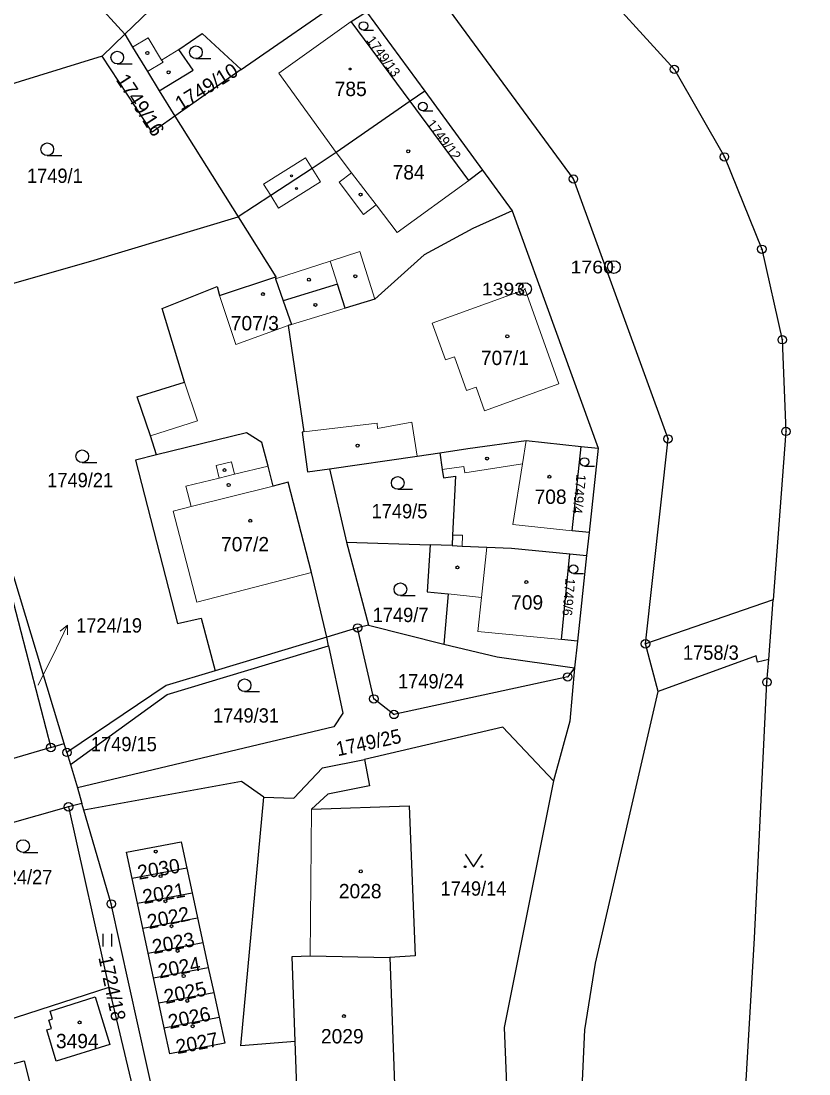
# Model space of a CAD drawing. Extents: x -679733 to -673243, y -1075091 to -1066557.
# Drawn here: x -676610.5 to -676517.2, y -1072173.4 to -1072048.7 of the extents above; entities that cross this region are included whole.
import ezdxf
from ezdxf.enums import TextEntityAlignment as Align

# ---------------------------------------------------------------- set-up
doc = ezdxf.new("R2010")
doc.units = 0
doc.header["$LTSCALE"] = 0.68
for name, color, linetype, lineweight in [('1', 7, 'Continuous', 25), ('3', 7, 'Continuous', 25), ('4', 7, 'Continuous', 13), ('5', 7, 'Continuous', 25), ('7', 7, 'Continuous', 13), ('8', 7, 'Continuous', 25)]:
    doc.layers.add(name, color=color, linetype=linetype, lineweight=lineweight)
doc.layers.add('2', color=7, linetype='Continuous')

msp = doc.modelspace()

# ---------------------------------------------------------------- linework, layer by layer
at = {"layer": '1'}
for p, q in [((-676598.25, -1072050.28), (-676600.93, -1072052.86)), ((-676600.93, -1072052.86), (-676627.53, -1072061.09)), ((-676594.16, -1072056.99), (-676592.33, -1072060)), ((-676562.71, -1072057.02), (-676564.44, -1072058.21)), ((-676584.82, -1072071.93), (-676580.38, -1072079)), ((-676571.98, -1072110.46), (-676562.09, -1072110.75)), ((-676559.49, -1072110.86), (-676562.09, -1072110.75)), ((-676545.55, -1072111.84), (-676543.56, -1072112.03)), ((-676521.47, -1072117.29), (-676536.59, -1072122.5)), ((-676522, -1072124.37), (-676521.47, -1072117.29)), ((-676569.4, -1072120.29), (-676560.46, -1072122.55)), ((-676574.34, -1072121.72), (-676587.54, -1072125.71)), ((-676605.09, -1072135.36), (-676605.41, -1072134.3)), ((-676604.68, -1072136.77), (-676603.86, -1072139.57)), ((-676603.86, -1072139.57), (-676603.33, -1072141.39)), ((-676590.9, -1072149.06), (-676597.39, -1072150.28)), ((-676596.76, -1072153.23), (-676590.26, -1072152)), ((-676596.12, -1072156.17), (-676589.63, -1072154.94)), ((-676595.48, -1072159.12), (-676588.99, -1072157.89)), ((-676594.85, -1072162.06), (-676588.36, -1072160.82)), ((-676594.21, -1072165.02), (-676587.72, -1072163.78)), ((-676593.58, -1072167.98), (-676587.08, -1072166.73))]:
    msp.add_line(p, q, dxfattribs=at)
for points in [[(-676536.59, -1072122.5), (-676533.92, -1072098.22), (-676545.12, -1072067.43), (-676565.16, -1072040.09), (-676600.33, -1072005.09), (-676616.66, -1071979.22), (-676622.81, -1071969.28), (-676636.28, -1071948.34), (-676643.38, -1071915.55), (-676643.27, -1071912.66), (-676641.57, -1071878.93), (-676640.51, -1071869.39), (-676644.08, -1071858.21), (-676648.12, -1071848.64), (-676652.14, -1071843.11), (-676662.12, -1071830.1), (-676667.77, -1071822.29), (-676671.63, -1071816.16), (-676675.84, -1071808.46), (-676684.53, -1071784.41), (-676687.42, -1071776.51), (-676692.78, -1071762.77), (-676693.21, -1071759.8)], [(-676621.07, -1071987.4), (-676612.71, -1072001.45), (-676613.1, -1072001.69), (-676601.93, -1072013.64), (-676599.8, -1072015.8), (-676592.72, -1072022.97), (-676590.64, -1072025.11), (-676581.66, -1072034.34), (-676574.45, -1072042.12), (-676571.33, -1072045.34), (-676569.62, -1072047.62), (-676562.71, -1072057.02)], [(-676553.76, -1072031.84), (-676533.17, -1072054.44), (-676527.24, -1072064.82), (-676522.81, -1072075.75), (-676520.39, -1072086.47), (-676519.96, -1072097.33), (-676521.47, -1072117.29)], [(-676583.38, -1072036), (-676588.63, -1072041.05), (-676592.06, -1072044.34), (-676593.41, -1072045.63), (-676598.25, -1072050.28)], [(-676598.25, -1072050.28), (-676602.01, -1072046.12), (-676604.94, -1072042.87), (-676607.7, -1072039.81), (-676608.96, -1072038.42)], [(-676594.16, -1072056.99), (-676590.16, -1072054.55), (-676591.83, -1072052.1), (-676589.07, -1072050.2), (-676584.45, -1072054.47), (-676571.33, -1072045.34)], [(-676564.44, -1072058.21), (-676571.43, -1072048.77), (-676569.62, -1072047.62)], [(-676598.25, -1072050.28), (-676597.32, -1072051.81), (-676595.55, -1072054.71), (-676594.16, -1072056.99)], [(-676592.33, -1072060), (-676595, -1072061.87), (-676600.93, -1072052.86)], [(-676584.45, -1072054.47), (-676592.33, -1072060), (-676584.82, -1072071.93)], [(-676562.71, -1072057.02), (-676555.88, -1072066.4), (-676552.37, -1072071.2), (-676542.21, -1072099.31), (-676543.27, -1072109.32), (-676543.56, -1072112.03), (-676544.64, -1072122.16), (-676544.98, -1072125.33)], [(-676564.44, -1072058.21), (-676573.21, -1072064.31), (-676576.05, -1072066.17), (-676580.97, -1072069.4), (-676584.82, -1072071.93)], [(-676555.88, -1072066.4), (-676557.49, -1072067.59), (-676564.44, -1072058.21)], [(-676619.88, -1072082.19), (-676602.27, -1072077.16), (-676584.82, -1072071.93)], [(-676552.37, -1072071.2), (-676557.02, -1072073.3), (-676562.79, -1072076.4), (-676568.62, -1072081.66), (-676572.15, -1072082.73), (-676573.06, -1072079.9), (-676579.5, -1072081.87)], [(-676594.51, -1072100.12), (-676595.19, -1072097.87), (-676596.79, -1072093.24), (-676591.16, -1072091.48), (-676593.83, -1072082.77), (-676587.32, -1072080.15), (-676587.05, -1072081.24), (-676580.38, -1072079)], [(-676580.38, -1072079), (-676580.41, -1072079.26), (-676579.5, -1072081.87)], [(-676579.5, -1072081.87), (-676578.52, -1072084.67), (-676578.9, -1072084.79), (-676577.03, -1072097.37), (-676577.24, -1072097.44), (-676576.6, -1072102.13), (-676574.01, -1072101.78)], [(-676574.34, -1072121.72), (-676576.12, -1072114.04), (-676578.91, -1072103.36), (-676580.68, -1072103.8), (-676581.28, -1072101.44), (-676582.01, -1072098.63), (-676583.85, -1072097.51), (-676594.51, -1072100.12), (-676596.98, -1072100.73), (-676592.02, -1072120.1)], [(-676560.94, -1072099.88), (-676557.61, -1072099.37), (-676550.73, -1072098.39), (-676544.2, -1072099.1), (-676542.21, -1072099.31)], [(-676543.27, -1072109.32), (-676545.27, -1072109.11), (-676544.2, -1072099.1)], [(-676574.01, -1072101.78), (-676563.61, -1072100.27), (-676560.94, -1072099.88)], [(-676560.94, -1072099.88), (-676560.66, -1072101.86), (-676560.51, -1072102.85), (-676559.1, -1072102.64), (-676559.43, -1072109.61), (-676559.49, -1072110.86)], [(-676574.01, -1072101.78), (-676571.98, -1072110.46), (-676569.4, -1072120.29)], [(-676562.09, -1072110.75), (-676562.45, -1072116.32), (-676559.97, -1072116.58), (-676560.46, -1072122.55)], [(-676559.49, -1072110.86), (-676558.29, -1072110.92), (-676555.39, -1072111.04), (-676552.45, -1072111.17), (-676545.55, -1072111.84)], [(-676544.64, -1072122.16), (-676546.55, -1072121.99), (-676545.55, -1072111.84)], [(-676592.02, -1072120.1), (-676589.21, -1072119.47), (-676587.54, -1072125.71)], [(-676569.4, -1072120.29), (-676570.67, -1072120.61), (-676574.34, -1072121.72)], [(-676544.98, -1072125.33), (-676545.8, -1072126.42), (-676566.37, -1072130.86), (-676568.75, -1072129.02), (-676570.67, -1072120.61)], [(-676604.68, -1072136.77), (-676593.22, -1072128.5), (-676574.13, -1072122.74), (-676574.34, -1072121.72)], [(-676574.13, -1072122.74), (-676572.44, -1072130.71), (-676573.51, -1072132.34), (-676603.86, -1072139.57)], [(-676560.46, -1072122.55), (-676554.16, -1072124.03), (-676544.98, -1072125.33)], [(-676478.96, -1072345.25), (-676486.76, -1072334.9), (-676494.15, -1072325.32), (-676502.31, -1072314.41), (-676514.96, -1072297.26), (-676522.29, -1072287.64), (-676529.49, -1072277.98), (-676533.98, -1072271.49), (-676535.89, -1072267.87), (-676539.19, -1072260.61), (-676540.03, -1072256.53), (-676540.61, -1072252.56), (-676541.33, -1072240.55), (-676542.21, -1072228.4), (-676543.04, -1072216.44), (-676543.58, -1072204.41), (-676544.01, -1072192.29), (-676544.34, -1072180.34), (-676543.76, -1072168.24), (-676542.51, -1072160.31), (-676535.08, -1072128.13), (-676536.59, -1072122.5)], [(-676522, -1072124.37), (-676523.33, -1072124.68), (-676523.48, -1072123.9), (-676535.08, -1072128.13)], [(-676459.56, -1072350.97), (-676462.01, -1072344.52), (-676467.19, -1072336.72), (-676484.08, -1072315.1), (-676500.58, -1072293.17), (-676511.67, -1072277.21), (-676520.52, -1072259.37), (-676526.16, -1072238.16), (-676527.35, -1072218.91), (-676525.48, -1072188.37), (-676523.69, -1072157.38), (-676522.2, -1072127.02), (-676522, -1072124.37)], [(-676587.54, -1072125.71), (-676593.33, -1072127.44), (-676605.09, -1072135.36), (-676604.68, -1072136.77)], [(-676544.98, -1072125.33), (-676545.54, -1072131.64), (-676547.48, -1072138.71)], [(-676547.48, -1072138.71), (-676553.48, -1072132.36), (-676569.88, -1072136.21)], [(-676607.01, -1072134.77), (-676629.87, -1072141.5), (-676634.73, -1072138.81)], [(-676581.79, -1072140.66), (-676578.22, -1072140.79), (-676574.82, -1072137.17), (-676569.88, -1072136.21)], [(-676569.88, -1072136.21), (-676569.26, -1072139.33), (-676574.2, -1072140.29), (-676576.14, -1072142.1), (-676564.56, -1072141.69), (-676563.86, -1072159.47), (-676566.87, -1072159.65)], [(-676581.79, -1072140.66), (-676584.42, -1072138.79), (-676603.1, -1072142.19)], [(-676547.48, -1072138.71), (-676553.33, -1072167.94), (-676552.85, -1072179.54), (-676554.08, -1072179.63), (-676553.05, -1072195.72)], [(-676578.07, -1072169.6), (-676584.51, -1072170.12), (-676581.79, -1072140.66)], [(-676604.91, -1072141.8), (-676628, -1072148.36), (-676630.15, -1072156.31)], [(-676593.46, -1072182.19), (-676599.85, -1072153.31), (-676603.1, -1072142.19), (-676603.33, -1072141.39), (-676604.91, -1072141.8), (-676600.13, -1072163.22), (-676595.53, -1072182.68)], [(-676597.39, -1072150.28), (-676598.06, -1072147.17), (-676591.57, -1072145.95), (-676590.9, -1072149.06)], [(-676590.9, -1072149.06), (-676590.26, -1072152), (-676589.63, -1072154.94), (-676588.99, -1072157.89)], [(-676587.08, -1072166.73), (-676586.41, -1072169.82), (-676592.91, -1072171.07), (-676593.58, -1072167.98), (-676594.21, -1072165.02), (-676594.85, -1072162.06), (-676595.48, -1072159.12), (-676596.12, -1072156.17), (-676596.76, -1072153.23), (-676597.39, -1072150.28)], [(-676588.99, -1072157.89), (-676588.36, -1072160.82), (-676587.72, -1072163.78), (-676587.08, -1072166.73)], [(-676578.07, -1072169.6), (-676578.43, -1072159.55), (-676576.28, -1072159.47), (-676566.87, -1072159.65)], [(-676566.87, -1072159.65), (-676566.24, -1072176.8), (-676577.79, -1072177.22), (-676578.07, -1072169.6)], [(-676600.13, -1072163.22), (-676626.28, -1072171.65), (-676621.19, -1072191.08), (-676595.53, -1072182.68)]]:
    msp.add_lwpolyline(points, dxfattribs=at)
for points in [[(-676612.35, -1072114.16), (-676607.01, -1072134.77), (-676605.41, -1072134.3), (-676617.93, -1072092.96), (-676618.37, -1072093.31)], [(-676607.09, -1072166.01), (-676601.74, -1072164.32), (-676600, -1072169.94), (-676606.37, -1072171.92), (-676607.47, -1072168.24), (-676606.92, -1072168.06), (-676607.24, -1072167.08), (-676606.79, -1072166.93)], [(-676618.25, -1072184.77), (-676620.81, -1072174.69), (-676610.17, -1072171.88), (-676607.61, -1072181.99)]]:
    msp.add_lwpolyline(points, close=True, dxfattribs=at)
at = {"layer": '3'}
for p, q in [((-676569.975, -1072049.8), (-676568.803, -1072049.8)), ((-676589.823, -1072053.16), (-676588.073, -1072053.16)), ((-676599.133, -1072053.79), (-676597.383, -1072053.79)), ((-676562.945, -1072059.34), (-676561.773, -1072059.34)), ((-676607.433, -1072064.66), (-676605.683, -1072064.66)), ((-676603.293, -1072101.03), (-676601.543, -1072101.03)), ((-676543.805, -1072101.45), (-676542.633, -1072101.45)), ((-676565.923, -1072104.19), (-676564.173, -1072104.19)), ((-676545.115, -1072114.15), (-676543.943, -1072114.15)), ((-676565.613, -1072116.78), (-676563.863, -1072116.78)), ((-676584.053, -1072128.15), (-676582.303, -1072128.15)), ((-676610.293, -1072147.2), (-676608.543, -1072147.2)), ((-676600.801, -1072158.36), (-676600.801, -1072156.86)), ((-676599.8, -1072158.36), (-676599.8, -1072156.86))]:
    msp.add_line(p, q, dxfattribs=at)
msp.add_lwpolyline([(-676557.95, -1072147.409), (-676556.95, -1072148.91), (-676555.95, -1072147.409)], dxfattribs=at)
for centre, radius in [((-676569.9752, -1072049.2974), 0.5025), ((-676589.8229, -1072052.4098), 0.75), ((-676599.1329, -1072053.0398), 0.75), ((-676562.9452, -1072058.8374), 0.5025), ((-676607.4329, -1072063.9098), 0.75), ((-676603.2929, -1072100.2798), 0.75), ((-676543.8052, -1072100.9474), 0.5025), ((-676565.9229, -1072103.4398), 0.75), ((-676545.1152, -1072113.6474), 0.5025), ((-676565.6129, -1072116.0298), 0.75), ((-676584.0529, -1072127.3998), 0.75), ((-676610.2929, -1072146.4498), 0.75), ((-676557.95, -1072148.9095), 0.1), ((-676555.95, -1072148.9095), 0.1)]:
    msp.add_circle(centre, radius, dxfattribs=at)
at = {"layer": '4'}
for p, q in [((-676580.02, -1072054.91), (-676571.43, -1072048.77)), ((-676595.48, -1072050.7), (-676597.32, -1072051.81)), ((-676593.88, -1072053.34), (-676595.48, -1072050.7)), ((-676593.88, -1072053.34), (-676591.83, -1072052.1)), ((-676593.72, -1072053.6), (-676593.88, -1072053.34)), ((-676595.55, -1072054.71), (-676593.72, -1072053.6)), ((-676573.21, -1072064.31), (-676580.02, -1072054.91)), ((-676571.4, -1072066.69), (-676573.21, -1072064.31)), ((-676581.83, -1072068.04), (-676576.84, -1072064.91)), ((-676576.84, -1072064.91), (-676576.05, -1072066.17)), ((-676576.05, -1072066.17), (-676575.06, -1072067.75)), ((-676571.4, -1072066.69), (-676572.87, -1072067.81)), ((-676575.06, -1072067.75), (-676580.04, -1072070.88)), ((-676572.87, -1072067.81), (-676569.96, -1072071.62)), ((-676557.49, -1072067.59), (-676566, -1072073.78)), ((-676569.96, -1072071.62), (-676568.49, -1072070.5)), ((-676573.94, -1072077.16), (-676570.4, -1072076.01)), ((-676570.4, -1072076.01), (-676568.62, -1072081.66)), ((-676580.41, -1072079.26), (-676573.94, -1072077.16)), ((-676573.06, -1072079.9), (-676573.94, -1072077.16)), ((-676550.85, -1072080.53), (-676561.84, -1072084.49)), ((-676546.84, -1072091.68), (-676550.85, -1072080.53)), ((-676587.05, -1072081.24), (-676585.1, -1072087.03)), ((-676578.52, -1072084.67), (-676572.15, -1072082.73)), ((-676561.84, -1072084.49), (-676560.26, -1072088.87)), ((-676585.1, -1072087.03), (-676578.9, -1072084.79)), ((-676560.26, -1072088.87), (-676559.22, -1072088.49)), ((-676559.22, -1072088.49), (-676557.78, -1072092.49)), ((-676589.63, -1072096.08), (-676591.16, -1072091.48)), ((-676555.65, -1072094.88), (-676546.84, -1072091.68)), ((-676557.78, -1072092.49), (-676556.65, -1072092.08)), ((-676556.65, -1072092.08), (-676555.65, -1072094.88)), ((-676595.19, -1072097.87), (-676589.63, -1072096.08)), ((-676577.03, -1072097.37), (-676568.38, -1072096.37)), ((-676568.38, -1072096.37), (-676568.31, -1072097)), ((-676568.31, -1072097), (-676564.26, -1072096.22)), ((-676563.61, -1072100.27), (-676564.26, -1072096.22)), ((-676551.16, -1072101.16), (-676550.73, -1072098.39)), ((-676587.44, -1072101.37), (-676585.6, -1072100.92)), ((-676587.07, -1072102.86), (-676587.44, -1072101.37)), ((-676585.6, -1072100.92), (-676585.24, -1072102.41)), ((-676581.28, -1072101.44), (-676585.24, -1072102.41)), ((-676560.66, -1072101.86), (-676558.09, -1072101.49)), ((-676558.09, -1072101.49), (-676557.98, -1072102.23)), ((-676557.98, -1072102.23), (-676551.16, -1072101.16)), ((-676552.28, -1072108.36), (-676551.16, -1072101.16)), ((-676591, -1072103.82), (-676587.07, -1072102.86)), ((-676585.24, -1072102.41), (-676587.07, -1072102.86)), ((-676590.4, -1072106.23), (-676591, -1072103.82)), ((-676590.4, -1072106.23), (-676580.68, -1072103.8)), ((-676592.51, -1072106.76), (-676590.4, -1072106.23)), ((-676592.51, -1072106.76), (-676589.73, -1072117.55)), ((-676545.27, -1072109.11), (-676552.28, -1072108.36)), ((-676559.43, -1072109.61), (-676558.24, -1072109.62)), ((-676558.24, -1072109.62), (-676558.29, -1072110.92)), ((-676556.01, -1072116.99), (-676555.39, -1072111.04)), ((-676589.73, -1072117.55), (-676576.12, -1072114.04)), ((-676556.01, -1072116.99), (-676559.97, -1072116.58)), ((-676556.43, -1072121.03), (-676556.01, -1072116.99)), ((-676556.43, -1072121.03), (-676546.55, -1072121.99)), ((-676576.14, -1072142.1), (-676576.28, -1072159.47))]:
    msp.add_line(p, q, dxfattribs=at)
for points in [[(-676566, -1072073.78), (-676568.49, -1072070.5), (-676571.4, -1072066.69)], [(-676580.04, -1072070.88), (-676580.97, -1072069.4), (-676581.83, -1072068.04)]]:
    msp.add_lwpolyline(points, dxfattribs=at)
at = {"layer": '5'}
for centre, radius in [((-676595.5768, -1072052.4992), 0.175), ((-676593.0568, -1072054.7892), 0.175), ((-676571.5446, -1072054.3994), 0.1172), ((-676564.6768, -1072064.1492), 0.175), ((-676578.5046, -1072067.0594), 0.1172), ((-676577.9046, -1072068.5494), 0.1172), ((-676570.3268, -1072069.2792), 0.175), ((-676576.4468, -1072079.3592), 0.175), ((-676570.9468, -1072078.9492), 0.175), ((-676581.8968, -1072081.0592), 0.175), ((-676575.6768, -1072082.3492), 0.175), ((-676552.9468, -1072086.0692), 0.175), ((-676570.6868, -1072099.0192), 0.175), ((-676555.3468, -1072100.5492), 0.175), ((-676586.4368, -1072101.9092), 0.175), ((-676547.9568, -1072102.6992), 0.175), ((-676585.9468, -1072103.6792), 0.175), ((-676583.3868, -1072107.9192), 0.175), ((-676558.8568, -1072113.4492), 0.175), ((-676550.6968, -1072115.1792), 0.175), ((-676594.5768, -1072147.0992), 0.175), ((-676570.3068, -1072149.4492), 0.175), ((-676594.0068, -1072150.0192), 0.175), ((-676593.4368, -1072152.9892), 0.175), ((-676592.7168, -1072155.9492), 0.175), ((-676591.9968, -1072158.8692), 0.175), ((-676591.2768, -1072161.8392), 0.175), ((-676590.8568, -1072164.7992), 0.175), ((-676572.2968, -1072166.5992), 0.175), ((-676603.6068, -1072167.3492), 0.175), ((-676590.2068, -1072167.7992), 0.175)]:
    msp.add_circle(centre, radius, dxfattribs=at)
at = {"layer": '7'}
msp.add_line((-676605.024, -1072120.303), (-676605.914, -1072120.983), dxfattribs=at)
msp.add_lwpolyline([(-676608.52, -1072127.4), (-676606.34, -1072123), (-676605.024, -1072120.303), (-676605.013, -1072121.422)], dxfattribs=at)
at = {"layer": '8'}
for centre, radius in [((-676533.17, -1072054.4399), 0.5), ((-676533.17, -1072054.4399), 0.0303), ((-676527.24, -1072064.8199), 0.5), ((-676527.24, -1072064.8199), 0.0303), ((-676545.12, -1072067.4299), 0.5), ((-676545.12, -1072067.4299), 0.0303), ((-676522.81, -1072075.7499), 0.5), ((-676522.81, -1072075.7499), 0.0303), ((-676540.33, -1072077.8598), 0.75), ((-676540.33, -1072077.8598), 0.03), ((-676550.84, -1072080.4698), 0.75), ((-676550.84, -1072080.4698), 0.03), ((-676520.39, -1072086.4699), 0.5), ((-676520.39, -1072086.4699), 0.0303), ((-676519.96, -1072097.3299), 0.5), ((-676533.92, -1072098.2199), 0.5), ((-676533.92, -1072098.2199), 0.0303), ((-676519.96, -1072097.3299), 0.0303), ((-676570.67, -1072120.6099), 0.5), ((-676570.67, -1072120.6099), 0.0303), ((-676536.59, -1072122.4999), 0.5), ((-676536.59, -1072122.4999), 0.0303), ((-676545.8, -1072126.4199), 0.5), ((-676545.8, -1072126.4199), 0.0303), ((-676522.2, -1072127.0199), 0.5), ((-676522.2, -1072127.0199), 0.0303), ((-676568.75, -1072129.0199), 0.5), ((-676568.75, -1072129.0199), 0.0303), ((-676566.37, -1072130.8599), 0.5), ((-676566.37, -1072130.8599), 0.0303), ((-676607.01, -1072134.7699), 0.5), ((-676607.01, -1072134.7699), 0.0303), ((-676605.09, -1072135.3599), 0.5), ((-676605.09, -1072135.3599), 0.0303), ((-676604.91, -1072141.7999), 0.5), ((-676604.91, -1072141.7999), 0.0303), ((-676599.85, -1072153.3099), 0.5), ((-676599.85, -1072153.3099), 0.0303)]:
    msp.add_circle(centre, radius, dxfattribs=at)

# ---------------------------------------------------------------- texts
at = {"layer": '2'}
for s, height, rotation, p in [('1749/13', 1.14, 306, (-676569.691, -1072050.995)), ('1749/10', 1.7, 32, (-676591.609, -1072059.39)), ('1749/16', 1.7, 303, (-676599.352, -1072055.672)), ('1749/12', 1.14, 307, (-676562.575, -1072060.923)), ('1749/4', 1.14, 264, (-676544.746, -1072102.38)), ('2030', 1.7, 10, (-676596.582, -1072150.447)), ('2021', 1.7, 10, (-676595.982, -1072153.327)), ('2022', 1.7, 12, (-676595.383, -1072156.291)), ('2023', 1.7, 11, (-676594.827, -1072159.254)), ('2024', 1.7, 11, (-676594.137, -1072162.144)), ('2025', 1.7, 12, (-676593.403, -1072165.171)), ('2026', 1.7, 12, (-676592.913, -1072168.141)), ('2027', 1.7, 11, (-676592.017, -1072171.104))]:
    msp.add_text(s, height=height, rotation=rotation, dxfattribs=at).set_placement(p)
for s, p in [('785', (-676573.39, -1072057.61)), ('784', (-676566.53, -1072067.479)), ('707/1', (-676556.08, -1072089.47)), ('708', (-676549.72, -1072105.92)), ('707/2', (-676586.85, -1072111.54)), ('709', (-676552.5, -1072118.44)), ('2028', (-676572.9, -1072152.64)), ('2029', (-676575.02, -1072169.83)), ('3494', (-676606.4, -1072170.4))]:
    msp.add_text(s, height=1.7, dxfattribs=at).set_placement(p)
at = {"layer": '2', "width": 0.95}
for s, p in [('1749/1', (-676609.83, -1072067.9)), ('1749/21', (-676607.43, -1072103.95)), ('1749/5', (-676569.02, -1072107.63)), ('1749/7', (-676568.89, -1072119.92)), ('1724/19', (-676604.01, -1072121.16)), ('1758/3', (-676532.15, -1072124.38)), ('1749/24', (-676565.89, -1072127.779)), ('1749/15', (-676602.26, -1072135.22)), ('1724/27', (-676614.63, -1072150.97)), ('1749/14', (-676560.86, -1072152.33))]:
    msp.add_text(s, height=1.7, dxfattribs=at).set_placement(p)
at = {"layer": '2'}
msp.add_text('707/3', height=1.7, dxfattribs=at).set_placement((-676582.85, -1072085.36), align=Align.CENTER)
at = {"layer": '2', "width": 0.95}
for s, height, rotation, p in [('1749/6', 1.14, 265, (-676546.047, -1072114.7)), ('1749/25', 1.7, 12, (-676573.023, -1072135.821)), ('1724/18', 1.7, 282, (-676601.381, -1072159.656))]:
    msp.add_text(s, height=height, rotation=rotation, dxfattribs=at).set_placement(p)
msp.add_text('1749/31', height=1.7, dxfattribs=at).set_placement((-676583.89, -1072131.83), align=Align.CENTER)
at = {"layer": '8', "width": 1.15}
for s, p in [('1760', (-676540.329, -1072078.61)), ('1393', (-676550.839, -1072081.22))]:
    msp.add_text(s, height=1.5, dxfattribs=at).set_placement(p, align=Align.RIGHT)

doc.saveas('drawing.dxf')
